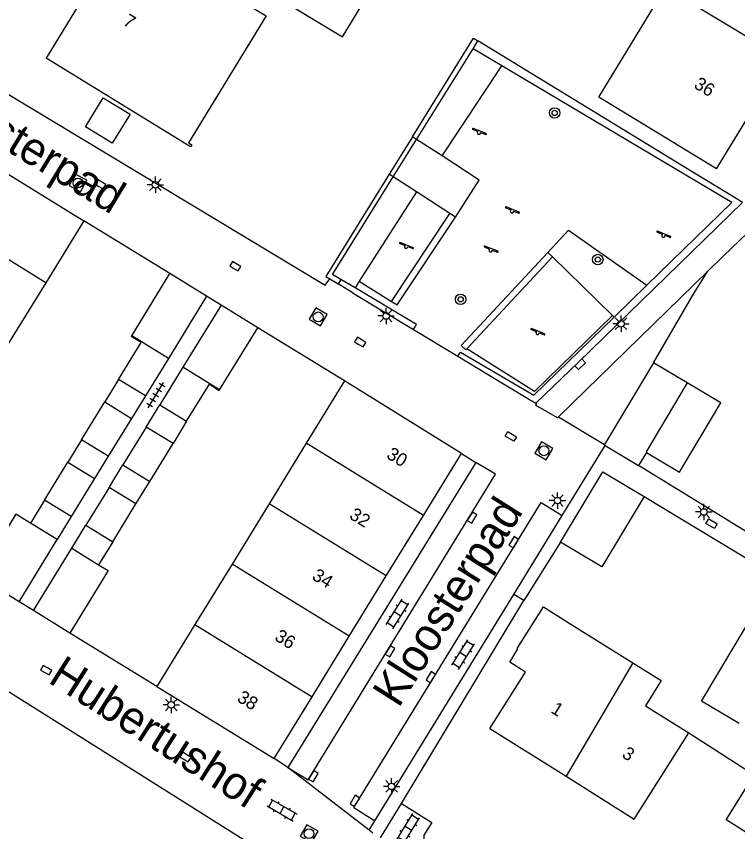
# Model space of a CAD drawing. Extents: x 136000 to 141014, y 402000 to 403500.
# Drawn here: x 138086.4 to 138141.4, y 402311.2 to 402373.4 of the extents above; entities that cross this region are included whole.
import ezdxf

# ---------------------------------------------------------------- set-up
doc = ezdxf.new("R2010")
doc.units = 0
for name, color, linetype in [('gg-afsc-erfafscheiding', 7, 'Continuous'), ('gg-afsc-hekwerk', 7, 'Continuous'), ('gg-afsc-muur', 7, 'Continuous'), ('gg-anno-huisnummerreeks BGT', 7, 'Continuous'), ('gg-anno-openbare ruimte label', 7, 'Continuous'), ('gg-bbg-bijgebouw', 7, 'Continuous'), ('gg-bbg-gedigitaliseerde bebouwing', 7, 'Continuous'), ('gg-bbg-gedigitaliseerde bijgebouw', 7, 'Continuous'), ('gg-bbg-hoofdgebouw', 7, 'Continuous'), ('gg-bbg-luifel en loopbrug', 7, 'Continuous'), ('gg-bbg-tussenscheiding', 7, 'Continuous'), ('gg-knt-verharding', 7, 'Continuous'), ('gg-knt-verharding nz', 7, 'Continuous'), ('gt-grn-groengrens', 7, 'Continuous'), ('gt-grn-weggrens', 7, 'Continuous'), ('gt-symb-boom', 7, 'Continuous'), ('gt-symb-klinker verharding', 7, 'Continuous'), ('gt-symb-kolk', 7, 'Continuous'), ('gt-symb-kolk center center', 7, 'Continuous'), ('gt-symb-lichtmast', 7, 'Continuous'), ('gt-symb-rioolschacht', 7, 'Continuous'), ('gt-symb-speelvoorziening', 7, 'Continuous'), ('gt-symb-tegel verharding', 7, 'Continuous')]:
    doc.layers.add(name, color=color, linetype=linetype)

# ---------------------------------------------------------------- blocks, each defined once
blk = doc.blocks.new('gt0-KOLKCC')
at = {"layer": 'gt-symb-kolk center center'}
blk.add_lwpolyline([(-0.375, 0.2), (0.375, 0.2), (0.375, -0.2), (-0.375, -0.2)], close=True, dxfattribs=at)
blk = doc.blocks.new('gt0-LMAST')
at = {"layer": 'gt-symb-lichtmast'}
for p, q in [((-0.182, 0.173), (-0.447, 0.438)), ((-0.005, 0.246), (-0.005, 0.621)), ((0.172, 0.173), (0.437, 0.438)), ((-0.255, -0.004), (-0.63, -0.004)), ((-0.182, -0.181), (-0.447, -0.446)), ((-0.005, -0.254), (-0.005, -0.629)), ((0.437, -0.446), (0.172, -0.181)), ((0.245, -0.004), (0.62, -0.004))]:
    blk.add_line(p, q, dxfattribs=at)
blk.add_circle((-0.005, -0.004), 0.25, dxfattribs=at)
blk = doc.blocks.new('gt0-BOOM')
at = {"layer": 'gt-symb-boom'}
for radius in [0.4, 0.2]:
    blk.add_circle((0, 0), radius, dxfattribs=at)
blk = doc.blocks.new('gt0-SV')
at = {"layer": 'gt-symb-speelvoorziening'}
for p, q in [((-0.477, 0.255), (-0.08, 0.096)), ((0.542, -0.076), (-0.449, 0.324)), ((0.125, 0.014), (0.515, -0.143))]:
    blk.add_line(p, q, dxfattribs=at)
for centre, radius, start, end in [((-0.466, 0.291), 0.0369, 63.6251, 252.66016), ((-0.002, -0.005), 0.128, 127.68665, 8.59861), ((0.531, -0.111), 0.0363, 243.50852, 72.54358)]:
    blk.add_arc(centre, radius, start, end, dxfattribs=at)
blk = doc.blocks.new('gt0-KOLK')
at = {"layer": 'gt-symb-kolk'}
blk.add_lwpolyline([(0, 0), (0.375, 0), (0.375, 0.4), (-0.375, 0.4), (-0.375, 0), (0, 0)], dxfattribs=at)
blk = doc.blocks.new('gt0-KL1')
at = {"layer": 'gt-symb-klinker verharding'}
for p, q in [((-1.15, 0.3), (1.15, 0.3)), ((-1, -0.3), (-1, 0.3)), ((-0.5, 0.3), (-0.5, 0.45)), ((0, -0.3), (0, 0.3)), ((0.5, 0.3), (0.5, 0.45)), ((1, -0.3), (1, 0.3)), ((-1.15, -0.3), (1.15, -0.3)), ((-0.5, -0.45), (-0.5, -0.3)), ((0.5, -0.45), (0.5, -0.3))]:
    blk.add_line(p, q, dxfattribs=at)
blk = doc.blocks.new('gt0-RS')
at = {"layer": 'gt-symb-rioolschacht'}
blk.add_lwpolyline([(-0.5, -0.5), (0.5, -0.5), (0.5, 0.5), (-0.5, 0.5)], close=True, dxfattribs=at)
blk.add_circle((0, 0), 0.375, dxfattribs=at)
blk = doc.blocks.new('gt0-TEG1')
at = {"layer": 'gt-symb-tegel verharding'}
for p, q in [((-1.125, 0), (1.125, 0)), ((-0.9, -0.25), (-0.9, 0.25)), ((-0.45, -0.25), (-0.45, 0.25)), ((0, -0.25), (0, 0.25)), ((0.45, -0.25), (0.45, 0.25)), ((0.9, -0.25), (0.9, 0.25))]:
    blk.add_line(p, q, dxfattribs=at)

msp = doc.modelspace()

# ---------------------------------------------------------------- linework, layer by layer
at = {"layer": 'gg-afsc-erfafscheiding'}
for p, q in [((138138.231, 402361.353), (138121.614, 402371.5)), ((138141.318, 402359.468), (138138.231, 402361.353)), ((138141.808, 402359.169), (138141.318, 402359.468)), ((138168.845, 402317.535), (138133.882, 402339.107)), ((138134.293, 402336.729), (138144.363, 402330.657)), ((138115.791, 402313.302), (138125.112, 402328.797))]:
    msp.add_line(p, q, dxfattribs=at)
msp.add_lwpolyline([(138135.011, 402346.931), (138138.103, 402352.228), (138139.171, 402353.938)], dxfattribs=at)
at = {"layer": 'gg-afsc-hekwerk'}
for p, q in [((138116.611, 402364.18), (138114.839, 402361.324)), ((138114.839, 402361.324), (138109.996, 402353.52)), ((138112.097, 402352.254), (138116.695, 402349.479)), ((138116.695, 402349.479), (138120.09, 402347.43)), ((138120.09, 402347.43), (138122.352, 402346.065)), ((138122.352, 402346.065), (138125.559, 402344.13)), ((138125.559, 402344.13), (138126.03, 402343.846)), ((138126.03, 402343.846), (138126.109, 402343.798)), ((138127.775, 402342.816), (138131.286, 402340.689))]:
    msp.add_line(p, q, dxfattribs=at)
for points in [[(138116.611, 402364.18), (138121.279, 402371.704), (138121.614, 402371.5)], [(138141.808, 402359.169), (138129.268, 402346.964), (138126.03, 402343.846)]]:
    msp.add_lwpolyline(points, dxfattribs=at)
at = {"layer": 'gg-afsc-muur'}
for p, q in [((138098.103, 402353.736), (138091.544, 402357.769)), ((138111.436, 402345.554), (138104.808, 402349.605)), ((138127.907, 402333.254), (138125.112, 402328.797)), ((138097.115, 402322.226), (138090.468, 402326.31)), ((138137.701, 402318.69), (138142.691, 402315.5))]:
    msp.add_line(p, q, dxfattribs=at)
at = {"layer": 'gg-bbg-bijgebouw'}
for p, q in [((138100.907, 402352.012), (138098.103, 402353.736)), ((138104.808, 402349.605), (138102.011, 402351.331)), ((138135.011, 402346.931), (138131.286, 402340.689)), ((138137.588, 402345.395), (138135.011, 402346.931)), ((138131.327, 402340.624), (138133.882, 402339.107)), ((138086.593, 402328.703), (138083.443, 402330.652)), ((138090.468, 402326.31), (138087.7, 402328.026))]:
    msp.add_line(p, q, dxfattribs=at)
for points in [[(138134.489, 402340.09), (138137.002, 402338.592), (138140.148, 402343.869), (138137.588, 402345.395)], [(138131.286, 402340.689), (138131.268, 402340.659), (138131.327, 402340.624)], [(138134.489, 402340.09), (138134.472, 402340.1), (138133.882, 402339.107)], [(138127.907, 402333.254), (138131.14, 402338.626), (138134.293, 402336.729)], [(138134.293, 402336.729), (138131.06, 402331.357), (138127.907, 402333.254)]]:
    msp.add_lwpolyline(points, dxfattribs=at)
at = {"layer": 'gg-bbg-gedigitaliseerde bebouwing'}
for p, q in [((138130.851, 402367.207), (138135.929, 402375.562)), ((138128.508, 402327.116), (138133.438, 402324.039))]:
    msp.add_line(p, q, dxfattribs=at)
msp.add_lwpolyline([(138133.438, 402324.039), (138135.61, 402322.684), (138134.402, 402320.749), (138137.701, 402318.69)], dxfattribs=at)
at = {"layer": 'gg-bbg-gedigitaliseerde bijgebouw'}
for p, q in [((138095.192, 402348.999), (138098.103, 402353.736)), ((138100.907, 402352.012), (138097.994, 402347.272)), ((138102.011, 402351.331), (138099.1, 402346.591)), ((138101.902, 402344.865), (138104.808, 402349.605)), ((138097.994, 402347.272), (138096.234, 402344.408)), ((138099.1, 402346.591), (138097.346, 402343.735)), ((138096.234, 402344.408), (138094.188, 402345.665)), ((138091.363, 402341.062), (138093.137, 402343.951)), ((138093.137, 402343.951), (138095.182, 402342.695)), ((138097.346, 402343.735), (138099.387, 402342.477)), ((138095.182, 402342.695), (138093.408, 402339.806)), ((138096.3, 402342.031), (138094.526, 402339.142)), ((138098.345, 402340.775), (138096.3, 402342.031)), ((138093.408, 402339.806), (138091.363, 402341.062)), ((138096.571, 402337.886), (138098.345, 402340.775)), ((138088.537, 402336.461), (138090.311, 402339.35)), ((138090.311, 402339.35), (138092.356, 402338.094)), ((138094.526, 402339.142), (138096.571, 402337.886)), ((138092.356, 402338.094), (138090.582, 402335.205)), ((138093.474, 402337.429), (138091.7, 402334.54)), ((138095.519, 402336.173), (138093.474, 402337.429)), ((138090.582, 402335.205), (138088.537, 402336.461)), ((138093.745, 402333.284), (138095.519, 402336.173)), ((138089.504, 402333.45), (138087.459, 402334.706)), ((138091.7, 402334.54), (138093.745, 402333.284)), ((138086.593, 402328.703), (138089.504, 402333.45)), ((138087.7, 402328.026), (138090.622, 402332.785)), ((138090.622, 402332.785), (138092.668, 402331.531))]:
    msp.add_line(p, q, dxfattribs=at)
for points in [[(138093.02, 402367.161), (138095.066, 402365.905), (138093.705, 402363.689), (138091.66, 402364.945), (138093.02, 402367.161)], [(138094.188, 402345.665), (138095.922, 402348.486), (138095.163, 402348.952), (138095.192, 402348.999)], [(138099.387, 402342.477), (138101.121, 402345.292), (138101.878, 402344.826), (138101.902, 402344.865)], [(138087.459, 402334.706), (138086.344, 402335.391), (138083.443, 402330.652)], [(138092.668, 402331.531), (138093.396, 402331.085), (138090.468, 402326.31)], [(138141.561, 402319.417), (138138.69, 402321.127), (138144.363, 402330.657)]]:
    msp.add_lwpolyline(points, dxfattribs=at)
at = {"layer": 'gg-bbg-hoofdgebouw'}
for p, q in [((138094.631, 402379.99), (138088.661, 402370.19)), ((138139.821, 402361.73), (138130.851, 402367.207)), ((138082.596, 402363.284), (138091.544, 402357.769)), ((138091.544, 402357.769), (138088.636, 402353.038)), ((138088.636, 402353.038), (138085.803, 402348.43)), ((138111.436, 402345.554), (138108.512, 402340.792)), ((138120.363, 402340.024), (138111.436, 402345.554)), ((138108.512, 402340.792), (138105.683, 402336.182)), ((138117.451, 402335.284), (138120.363, 402340.024)), ((138105.683, 402336.182), (138102.852, 402331.572)), ((138114.62, 402330.676), (138117.451, 402335.284)), ((138102.852, 402331.572), (138100.022, 402326.961)), ((138111.788, 402326.067), (138114.62, 402330.676)), ((138107.245, 402308.347), (138074.005, 402329.218)), ((138100.022, 402326.961), (138097.115, 402322.226)), ((138108.955, 402321.457), (138111.788, 402326.067)), ((138097.115, 402322.226), (138106.055, 402316.737)), ((138106.055, 402316.737), (138108.955, 402321.457)), ((138122.531, 402319.04), (138128.348, 402315.382))]:
    msp.add_line(p, q, dxfattribs=at)
for points in [[(138102.847, 402374.996), (138105.451, 402373.414), (138099.528, 402363.731), (138099.783, 402363.575), (138099.682, 402363.422), (138088.661, 402370.19)], [(138139.821, 402361.73), (138142.821, 402366.643), (138144.529, 402365.638), (138146.536, 402368.937), (138147.82, 402368.162), (138147.9, 402368.294)], [(138122.531, 402319.04), (138125.251, 402323.337), (138124.041, 402324.103), (138124.673, 402325.101), (138124.606, 402325.143), (138126.613, 402328.315), (138128.508, 402327.116)], [(138128.348, 402315.382), (138133.551, 402312.11), (138137.701, 402318.69)], [(138146.161, 402308.556), (138140.551, 402312.06), (138142.691, 402315.5)]]:
    msp.add_lwpolyline(points, dxfattribs=at)
at = {"layer": 'gg-bbg-luifel en loopbrug'}
for p, q in [((138094.188, 402345.665), (138093.137, 402343.951)), ((138096.234, 402344.408), (138095.182, 402342.695)), ((138096.3, 402342.031), (138097.346, 402343.735)), ((138099.387, 402342.477), (138098.345, 402340.775)), ((138091.363, 402341.062), (138090.311, 402339.35)), ((138093.408, 402339.806), (138092.356, 402338.094)), ((138093.474, 402337.429), (138094.526, 402339.142)), ((138095.519, 402336.173), (138096.571, 402337.886)), ((138088.537, 402336.461), (138087.459, 402334.706)), ((138090.582, 402335.205), (138089.504, 402333.45)), ((138090.622, 402332.785), (138091.7, 402334.54)), ((138093.745, 402333.284), (138092.668, 402331.531))]:
    msp.add_line(p, q, dxfattribs=at)
msp.add_lwpolyline([(138107.701, 402373.964), (138111.272, 402371.811), (138113.332, 402375.227), (138109.761, 402377.38)], dxfattribs=at)
at = {"layer": 'gg-bbg-tussenscheiding'}
for p, q in [((138147.9, 402368.294), (138135.929, 402375.562)), ((138088.636, 402353.038), (138079.684, 402358.553)), ((138097.994, 402347.272), (138095.192, 402348.999)), ((138101.902, 402344.865), (138099.1, 402346.591)), ((138117.451, 402335.284), (138108.512, 402340.792)), ((138114.62, 402330.676), (138105.683, 402336.182)), ((138111.788, 402326.067), (138102.852, 402331.572)), ((138100.022, 402326.961), (138108.955, 402321.457)), ((138133.438, 402324.039), (138128.348, 402315.382))]:
    msp.add_line(p, q, dxfattribs=at)
msp.add_lwpolyline([(138137.588, 402345.395), (138134.467, 402340.151), (138134.51, 402340.125), (138134.489, 402340.09)], dxfattribs=at)
at = {"layer": 'gg-knt-verharding'}
for p, q in [((138116.94, 402359.973), (138112.563, 402353.152)), ((138119.472, 402358.328), (138116.94, 402359.973)), ((138115.017, 402351.612), (138119.472, 402358.328)), ((138119.898, 402358.043), (138119.472, 402358.328)), ((138126.939, 402355.35), (138127.3, 402355.008)), ((138120.756, 402347.989), (138127.3, 402355.008)), ((138127.3, 402355.008), (138131.896, 402350.543)), ((138139.171, 402353.938), (138140.35, 402355.088)), ((138127.775, 402342.816), (138139.171, 402353.938)), ((138110.309, 402353.333), (138110.946, 402352.949)), ((138112.097, 402352.254), (138110.946, 402352.949)), ((138112.563, 402353.152), (138115.017, 402351.612)), ((138102.011, 402351.331), (138100.907, 402352.012)), ((138128.048, 402335.281), (138131.327, 402340.624)), ((138120.363, 402340.024), (138121.457, 402339.339)), ((138121.457, 402339.339), (138107.116, 402316.058)), ((138124.35, 402329.255), (138128.048, 402335.281)), ((138113.747, 402311.98), (138124.35, 402329.255)), ((138087.7, 402328.026), (138086.593, 402328.703)), ((138107.116, 402316.058), (138106.055, 402316.737)), ((138112.149, 402312.991), (138113.747, 402311.98)), ((138114.183, 402310.683), (138115.791, 402313.302)), ((138113.312, 402311.271), (138113.747, 402311.98)), ((138113.603, 402311.043), (138113.312, 402311.271))]:
    msp.add_line(p, q, dxfattribs=at)
for points in [[(138081.262, 402370.123), (138109.96, 402352.86), (138110.309, 402353.333)], [(138224.572, 402307.153), (138226.148, 402309.762), (138225.319, 402313.27), (138189.548, 402335.379), (138180.458, 402337.39), (138144.584, 402359.148), (138140.35, 402355.088)], [(138115.017, 402351.612), (138115.441, 402351.349), (138119.898, 402358.043)], [(138120.756, 402347.989), (138120.687, 402347.916), (138120.332, 402348.264), (138126.939, 402355.35)], [(138131.896, 402350.543), (138125.924, 402344.745), (138120.756, 402347.989)], [(138127.775, 402342.816), (138127.695, 402342.738), (138126.015, 402343.706), (138126.109, 402343.798)], [(138115.791, 402313.302), (138118.106, 402311.863), (138117.499, 402310.886), (138117.563, 402308.337)]]:
    msp.add_lwpolyline(points, dxfattribs=at)
at = {"layer": 'gg-knt-verharding nz'}
for points in [[(138107.116, 402316.058), (138108.666, 402315.122), (138120.994, 402335.221), (138122.945, 402338.429), (138121.457, 402339.339)], [(138112.149, 402312.991), (138126.446, 402336.271), (138128.048, 402335.281)]]:
    msp.add_lwpolyline(points, dxfattribs=at)
at = {"layer": 'gt-grn-groengrens'}
for p, q in [((138121.241, 402370.9), (138121.614, 402371.5)), ((138116.934, 402363.979), (138121.241, 402370.9)), ((138123.429, 402369.6), (138121.241, 402370.9)), ((138118.88, 402362.715), (138123.429, 402369.6)), ((138115.158, 402361.126), (138116.934, 402363.979)), ((138116.934, 402363.979), (138116.611, 402364.18)), ((138118.88, 402362.715), (138116.934, 402363.979)), ((138110.525, 402353.68), (138115.158, 402361.126)), ((138115.158, 402361.126), (138114.839, 402361.324)), ((138116.94, 402359.973), (138115.158, 402361.126)), ((138109.996, 402353.52), (138110.309, 402353.333)), ((138111.158, 402353.302), (138110.525, 402353.68)), ((138111.158, 402353.302), (138110.946, 402352.949)), ((138112.243, 402352.654), (138111.158, 402353.302)), ((138112.563, 402353.152), (138112.243, 402352.654)), ((138132.02, 402350.422), (138134.515, 402352.849)), ((138131.896, 402350.543), (138132.02, 402350.422)), ((138125.112, 402328.797), (138124.35, 402329.255))]:
    msp.add_line(p, q, dxfattribs=at)
for points in [[(138134.515, 402352.849), (138141.003, 402359.161), (138123.429, 402369.6)], [(138119.898, 402358.043), (138121.713, 402360.876), (138118.88, 402362.715)], [(138126.939, 402355.35), (138128.52, 402357.046), (138134.515, 402352.849)], [(138116.695, 402349.479), (138116.923, 402349.858), (138112.243, 402352.654)], [(138120.09, 402347.43), (138120.283, 402347.749), (138125.889, 402344.458), (138132.02, 402350.422)]]:
    msp.add_lwpolyline(points, dxfattribs=at)
at = {"layer": 'gt-grn-weggrens'}
msp.add_line((138113.312, 402311.271), (138107.116, 402316.058), dxfattribs=at)

# ---------------------------------------------------------------- block references
at = {"layer": 'gt-symb-boom'}
for p in [(138127.47, 402365.999), (138130.762, 402354.814), (138120.293, 402351.775)]:
    msp.add_blockref('gt0-BOOM', p, dxfattribs=at)
at = {"layer": 'gt-symb-klinker verharding'}
for p, rotation in [((138115.48, 402327.772), 57.867104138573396), ((138120.495, 402324.671), 57.86710413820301), ((138106.664, 402312.804), -30.128600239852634), ((138116.305, 402311.406), 58.12218352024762)]:
    msp.add_blockref('gt0-KL1', p, dxfattribs=dict(at, rotation=rotation))
at = {"layer": 'gt-symb-kolk'}
for p, rotation in [((138092.686, 402360.393), -31.33720572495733), ((138102.999, 402354.134), -30.128600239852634), ((138112.526, 402348.342), -31.33720572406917), ((138129.268, 402346.964), -135.7246465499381), ((138120.994, 402335.221), -121.33720572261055), ((138124.522, 402333.141), 58.407508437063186), ((138114.744, 402325.025), -121.51371627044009), ((138088.768, 402323.65), 149.94967670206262), ((138118.194, 402322.844), 58.45632657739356), ((138099.402, 402317.022), 148.20108717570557), ((138108.89, 402315.496), -121.54367342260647), ((138112.402, 402313.404), 58.45632657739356)]:
    msp.add_blockref('gt0-KOLK', p, dxfattribs=dict(at, rotation=rotation))
at = {"layer": 'gt-symb-kolk center center'}
for p, rotation in [((138124.127, 402341.318), 148.81066524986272), ((138139.444, 402334.659), -30.94299869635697)]:
    msp.add_blockref('gt0-KOLKCC', p, dxfattribs=dict(at, rotation=rotation))
at = {"layer": 'gt-symb-lichtmast'}
for p in [(138097.006, 402360.524), (138114.612, 402350.511), (138132.539, 402349.919), (138127.693, 402336.422), (138138.862, 402335.555), (138098.218, 402320.833), (138115.029, 402314.619)]:
    msp.add_blockref('gt0-LMAST', p, dxfattribs=at)
at = {"layer": 'gt-symb-rioolschacht'}
for p, rotation in [((138091.093, 402360.659), -28.230901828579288), ((138109.422, 402350.44), -30.796713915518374), ((138126.65, 402340.223), -30.796713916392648), ((138108.73, 402311.005), -30.128600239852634)]:
    msp.add_blockref('gt0-RS', p, dxfattribs=dict(at, rotation=rotation))
at = {"layer": 'gt-symb-speelvoorziening'}
for p in [(138121.697, 402364.499), (138124.213, 402358.503), (138135.77, 402356.649), (138116.131, 402355.794), (138122.585, 402355.52), (138126.164, 402349.217)]:
    msp.add_blockref('gt0-SV', p, dxfattribs=at)
at = {"layer": 'gt-symb-tegel verharding', "rotation": 58.249803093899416}
msp.add_blockref('gt0-TEG1', (138097.029, 402344.463), dxfattribs=at)

# ---------------------------------------------------------------- texts
at = {"layer": 'gg-anno-huisnummerreeks BGT'}
for s, rotation, p in [('7', 328.7, (138094.461, 402372.769)), ('36', 328.6, (138138.028, 402367.961)), ('30', 328.5, (138114.566, 402339.713)), ('32', 328.5, (138111.73, 402335.097)), ('34', 328.4, (138108.882, 402330.462)), ('36', 328.4, (138106.03, 402325.821)), ('38', 328.5, (138103.163, 402321.156)), ('1', 327.9, (138127.114, 402320.292)), ('3', 327.9, (138132.534, 402316.884))]:
    msp.add_text(s, height=1, rotation=rotation, dxfattribs=at).set_placement(p)
at = {"layer": 'gg-anno-openbare ruimte label'}
for s, rotation, p in [('Kloosterpad', 328.7, (138078.411, 402367.498)), ('Kloosterpad', 57.6, (138115.559, 402320.534)), ('Hubertushof', 327.5, (138088.72, 402322.596))]:
    msp.add_text(s, height=2.5, rotation=rotation, dxfattribs=at).set_placement(p)

doc.saveas('drawing.dxf')
